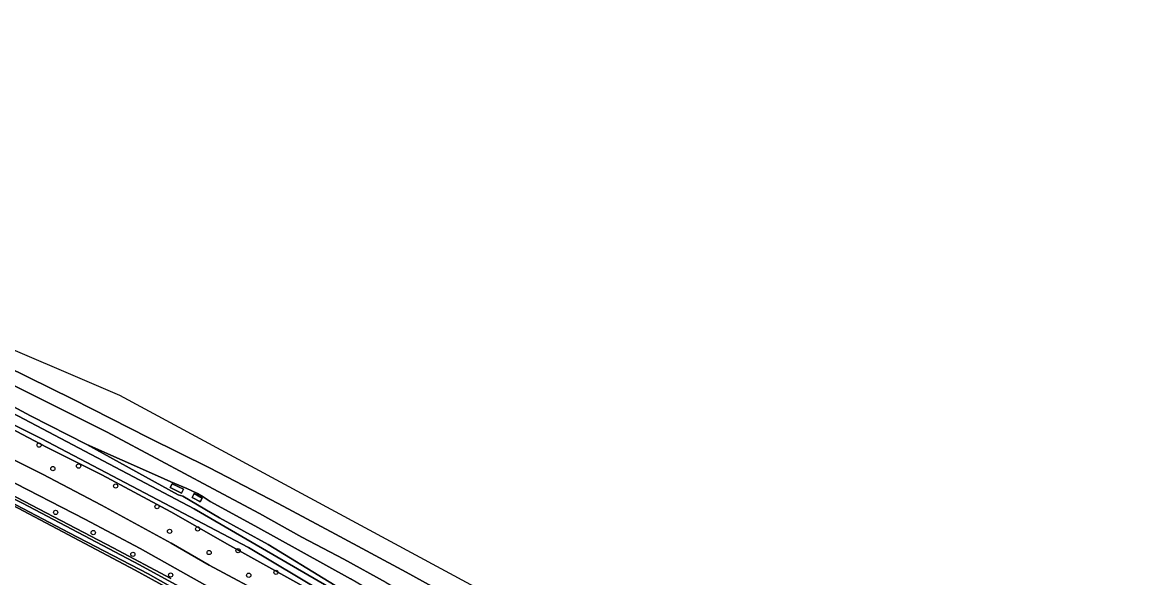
# Model space of a CAD drawing. Extents: x 157445 to 158888, y 383061 to 384688.
# Drawn here: x 158042.2 to 158299.9, y 384360.2 to 384488.4 of the extents above; entities that cross this region are included whole.
import ezdxf

# ---------------------------------------------------------------- set-up
doc = ezdxf.new("R2010")
doc.units = 0
for name, color, linetype in [('IMGEO_Berm_groen', 7, 'Continuous'), ('IMGEO_Boom', 7, 'Continuous'), ('IMGEO_Grasland_overig', 7, 'Continuous'), ('IMGEO_Greppel_droge_sloot', 7, 'Continuous'), ('IMGEO_Groenvoorziening', 7, 'Continuous'), ('IMGEO_Oever', 7, 'Continuous'), ('IMGEO_Rijbaan_autoweg', 7, 'Continuous'), ('IMGEO_Rijbaan_lokaal_gesloten', 7, 'Continuous'), ('IMGEO_Terreindeel_gesloten', 7, 'Continuous'), ('IMGEO_Waterloop', 7, 'Continuous')]:
    doc.layers.add(name, color=color, linetype=linetype)

msp = doc.modelspace()

# ---------------------------------------------------------------- linework, layer by layer
at = {"layer": 'IMGEO_Berm_groen'}
for points in [[(158037.55, 384405.82), (158050.66, 384399.31), (158061.7, 384393.8), (158074.08, 384387.17), (158085, 384381.31), (158096.84, 384374.95), (158106.64, 384369.49), (158116.3, 384364.42), (158126.13, 384359.08), (158136.88, 384352.78), (158147.51, 384345.93), (158158.57, 384339.36), (158161.43, 384344.11), (158158.05, 384346.04), (158144.96, 384353.56), (158130.7, 384361.44), (158114.42, 384370.24), (158101.21, 384377.27), (158085.37, 384385.51), (158071.31, 384392.49), (158053.82, 384401.4), (158038.38, 384408.98)], [(158033.92, 384382.26), (158063.1, 384367.08), (158076.44, 384359.98)], [(158085.49, 384357.82), (158069.37, 384366.88), (158056.57, 384373.68), (158038.02, 384383.19)]]:
    msp.add_lwpolyline(points, dxfattribs=at)
at = {"layer": 'IMGEO_Boom'}
for centre in [(158046.04, 384390.78), (158049.2, 384385.35), (158055.14, 384385.94), (158063.69, 384381.33), (158073.23, 384376.57), (158049.85, 384375.24), (158082.61, 384371.42), (158058.53, 384370.58), (158076.13, 384370.86), (158091.94, 384366.4), (158067.66, 384365.56), (158085.26, 384365.98), (158100.69, 384361.41), (158076.38, 384360.78), (158094.4, 384360.73)]:
    msp.add_circle(centre, 0.489, dxfattribs=at)
at = {"layer": 'IMGEO_Grasland_overig'}
for points in [[(158126.13, 384359.08), (158116.3, 384364.42), (158106.64, 384369.49), (158096.84, 384374.95), (158085, 384381.31), (158074.08, 384387.17), (158061.7, 384393.8), (158050.66, 384399.31), (158037.55, 384405.82)], [(158034.81, 384402.44), (158044.02, 384397.5), (158057.05, 384390.95), (158073.34, 384383.65), (158076.39, 384382.33), (158080.1, 384380.74), (158081.08, 384380.33), (158082.56, 384379.63), (158083.85, 384378.86), (158085.47, 384377.77), (158095.77, 384372.13), (158106.48, 384366.2), (158117.84, 384359.91)]]:
    msp.add_lwpolyline(points, dxfattribs=at)
at = {"layer": 'IMGEO_Greppel_droge_sloot'}
msp.add_lwpolyline([(158037.74, 384378.55), (158052.99, 384370.51), (158071.19, 384361.04), (158098.97, 384345.25), (158110.57, 384338.55), (158124.83, 384329.42), (158140.56, 384319.64), (158175.38, 384296.45), (158183.98, 384290.07), (158201.3, 384275.79), (158202.12, 384276.12), (158189.81, 384286.38), (158182.41, 384292.22), (158151.05, 384314.21), (158142.02, 384319.88), (158130.15, 384327.6), (158107.96, 384341.26), (158096.34, 384347.87), (158082.58, 384355.84), (158069.22, 384363.14), (158042.21, 384377.36), (158020.78, 384387.92)], dxfattribs=at)
at = {"layer": 'IMGEO_Groenvoorziening'}
for points in [[(158098.91, 384344.59), (158075.21, 384358.07), (158068.19, 384361.94), (158037.27, 384378.29), (158028.9, 384382.22), (158019.16, 384386.55), (157990.78, 384400.23), (157990.18, 384400.67), (157990, 384401.2), (157990.09, 384401.75), (157986.15, 384403.4)], [(158211.3, 384279.37), (158214.71, 384282.59), (158206.2, 384290.91), (158196.09, 384299.48), (158180.78, 384311.3), (158170.89, 384317.69), (158157.93, 384326.79), (158156.93, 384327.45), (158149.04, 384332.72), (158133.86, 384342.39), (158121.77, 384349.77), (158105.24, 384359.15), (158090, 384367.58), (158076.45, 384375.36), (158060.51, 384383.95), (158047.71, 384390.32), (158032.49, 384398.32)], [(158032.55, 384391.15), (158046.85, 384384.06), (158060.41, 384376.92), (158076.52, 384368.14), (158085.24, 384363.02), (158099.62, 384355.35), (158101.37, 384354.42), (158109.35, 384349.8), (158152.21, 384323.49), (158153.55, 384322.6), (158165.11, 384314.86), (158179.54, 384304.81), (158184.37, 384301.69), (158189.81, 384297.66)], [(158020.78, 384387.92), (158042.21, 384377.36), (158069.22, 384363.14), (158082.58, 384355.84), (158096.34, 384347.87), (158107.96, 384341.26), (158130.15, 384327.6), (158142.02, 384319.88), (158151.05, 384314.21), (158182.41, 384292.22), (158189.81, 384286.38), (158202.12, 384276.12), (158201.3, 384275.79), (158183.98, 384290.07), (158175.38, 384296.45), (158140.56, 384319.64), (158124.83, 384329.42), (158110.57, 384338.55), (158098.97, 384345.25), (158071.19, 384361.04), (158052.99, 384370.51), (158037.74, 384378.55)], [(158076.44, 384359.98), (158063.1, 384367.08), (158033.92, 384382.26)], [(158037.27, 384378.29), (158068.19, 384361.94), (158075.21, 384358.07)]]:
    msp.add_lwpolyline(points, dxfattribs=at)
for points in [[(158156.62, 384336.5), (158151.94, 384339.22), (158141.93, 384345.32), (158130.8, 384352.25), (158117.84, 384359.91), (158106.48, 384366.2), (158095.77, 384372.13), (158085.47, 384377.77), (158083.85, 384378.86), (158082.56, 384379.63), (158081.08, 384380.33), (158080.1, 384380.74), (158076.39, 384382.33), (158073.34, 384383.65), (158057.05, 384390.95), (158078.13, 384379.32), (158079.17, 384378.95), (158087.63, 384373.99), (158098.9, 384367.82), (158126.99, 384350.56), (158136.63, 384344.45), (158148.78, 384336.91), (158154.38, 384333.27), (158155.94, 384335.52)], [(158079.32, 384380.61), (158078.9, 384379.71), (158078.71, 384379.78), (158076.27, 384380.97), (158076.71, 384381.86)], [(158083.64, 384378.53), (158083.21, 384377.71), (158082.99, 384377.8), (158081.63, 384378.52), (158081.33, 384378.7), (158081.77, 384379.59)]]:
    msp.add_lwpolyline(points, close=True, dxfattribs=at)
at = {"layer": 'IMGEO_Oever'}
for points in [[(158312.48, 384212.35), (158296.61, 384198.36), (158295.6, 384197.47), (158294.41, 384197.59), (158293.01, 384197.89), (158290.29, 384200.23), (158258.19, 384236.87), (158254.98, 384240.4), (158227.89, 384270.08), (158216.25, 384283.16), (158200.54, 384297.76), (158190.44, 384305.92), (158168.02, 384320.95), (158140.2, 384339.72), (158094.34, 384367.11), (158046.53, 384392.33), (158004.75, 384413.14), (157966.28, 384430.38), (157905.47, 384452.97), (157878.21, 384463.41), (157849.76, 384474.11), (157810.1, 384488.38)], [(158197.35, 384304.09), (158178.14, 384317.69), (158168.17, 384324.09), (158159.61, 384329.87), (158158.93, 384330.31), (158154.38, 384333.27), (158148.78, 384336.91), (158136.63, 384344.45), (158126.99, 384350.56), (158098.9, 384367.82), (158087.63, 384373.99), (158079.17, 384378.95), (158078.13, 384379.32), (158057.05, 384390.95), (158044.02, 384397.5), (158034.81, 384402.44)], [(158035.51, 384400.49), (158081.8, 384376.03), (158118.99, 384354.46), (158141.41, 384340.62), (158178.53, 384315.99), (158199.46, 384300.87), (158213.3, 384287.97), (158229.91, 384270.51), (158238.63, 384260.81), (158246.87, 384268.14), (158249.21, 384266.99), (158249.29, 384266.05), (158240.99, 384258.22), (158248.78, 384249.11), (158260.46, 384236.25), (158283.11, 384210.47), (158292.58, 384199.52), (158293.01, 384199.05), (158294.34, 384198.52), (158295.7, 384199.18), (158297.91, 384201.3), (158317.74, 384219.06)], [(158032.49, 384398.32), (158047.71, 384390.32), (158060.51, 384383.95), (158076.45, 384375.36), (158090, 384367.58), (158105.24, 384359.15), (158121.77, 384349.77), (158133.86, 384342.39), (158149.04, 384332.72), (158156.93, 384327.45), (158157.93, 384326.79), (158170.89, 384317.69), (158180.78, 384311.3), (158196.09, 384299.48), (158206.2, 384290.91), (158214.71, 384282.59), (158215.28, 384282.03), (158226.52, 384270.08), (158243.8, 384250.9), (158275.42, 384215.18), (158284.61, 384205.03), (158290.74, 384198.26), (158291.86, 384197.19)]]:
    msp.add_lwpolyline(points, dxfattribs=at)
at = {"layer": 'IMGEO_Rijbaan_autoweg'}
msp.add_lwpolyline([(158038.38, 384408.98), (158053.82, 384401.4), (158071.31, 384392.49), (158085.37, 384385.51), (158101.21, 384377.27), (158114.42, 384370.24), (158130.7, 384361.44), (158144.96, 384353.56), (158158.05, 384346.04), (158161.43, 384344.11), (158162, 384344.64), (158163.56, 384347.5), (158164.15, 384348.5), (158064.66, 384402.24), (157961.12, 384446.59)], dxfattribs=at)
at = {"layer": 'IMGEO_Rijbaan_lokaal_gesloten'}
for points in [[(158060.41, 384376.92), (158046.85, 384384.06), (158032.55, 384391.15)], [(158038.02, 384383.19), (158056.57, 384373.68), (158069.37, 384366.88), (158085.49, 384357.82)], [(158189.81, 384297.66), (158184.37, 384301.69), (158179.54, 384304.81), (158165.11, 384314.86), (158153.55, 384322.6), (158152.21, 384323.49), (158109.35, 384349.8), (158101.37, 384354.42), (158099.62, 384355.35), (158085.24, 384363.02), (158076.52, 384368.14), (158060.41, 384376.92)]]:
    msp.add_lwpolyline(points, dxfattribs=at)
at = {"layer": 'IMGEO_Terreindeel_gesloten'}
for points in [[(158079.32, 384380.61), (158076.71, 384381.86), (158076.27, 384380.97), (158078.71, 384379.78), (158078.9, 384379.71)], [(158083.64, 384378.53), (158081.77, 384379.59), (158081.33, 384378.7), (158081.63, 384378.52), (158082.99, 384377.8), (158083.21, 384377.71)]]:
    msp.add_lwpolyline(points, close=True, dxfattribs=at)
at = {"layer": 'IMGEO_Waterloop'}
for points in [[(157810.1, 384488.38), (157849.76, 384474.11), (157878.21, 384463.41), (157905.47, 384452.97), (157966.28, 384430.38), (158004.75, 384413.14), (158046.53, 384392.33), (158094.34, 384367.11), (158140.2, 384339.72), (158168.02, 384320.95), (158190.44, 384305.92), (158200.54, 384297.76), (158216.25, 384283.16), (158227.89, 384270.08), (158254.98, 384240.4), (158258.19, 384236.87), (158290.29, 384200.23), (158293.01, 384197.89), (158294.41, 384197.59), (158295.6, 384197.47), (158296.61, 384198.36), (158312.48, 384212.35)], [(158317.74, 384219.06), (158297.91, 384201.3), (158295.7, 384199.18), (158294.34, 384198.52), (158293.01, 384199.05), (158292.58, 384199.52), (158283.11, 384210.47), (158260.46, 384236.25), (158248.78, 384249.11), (158240.99, 384258.22), (158249.29, 384266.05), (158249.21, 384266.99), (158246.87, 384268.14), (158238.63, 384260.81), (158229.91, 384270.51), (158213.3, 384287.97), (158199.46, 384300.87), (158178.53, 384315.99), (158141.41, 384340.62), (158118.99, 384354.46), (158081.8, 384376.03), (158035.51, 384400.49)]]:
    msp.add_lwpolyline(points, dxfattribs=at)

doc.saveas('drawing.dxf')
